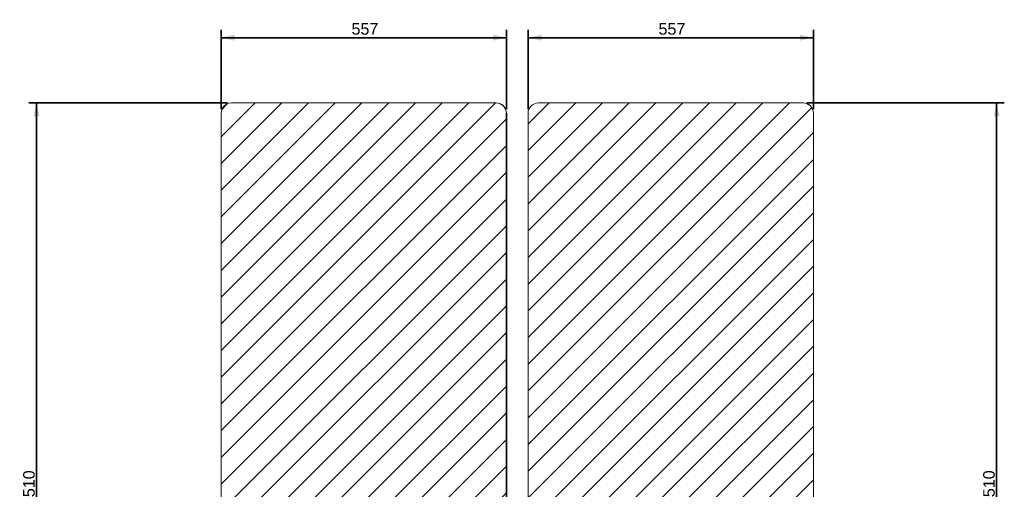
# Model space of a CAD drawing. Header units: millimetres. Extents: x 4 to 1188, y 1 to 840.
# Tile 306 of 310: x 639 to 895, y 432 to 555. Entities that reach past the tile are written whole.
import ezdxf

# ---------------------------------------------------------------- set-up
doc = ezdxf.new("R2010")
doc.units = ezdxf.units.MM
doc.layers.add('1', color=7, linetype='Continuous')
doc.styles.add('Arial Unicode MS', font='Arial Unicode MS')
doc.dimstyles.get("Standard").update_dxf_attribs({"dimtxt": 0.18, "dimasz": 0.18, "dimexe": 0.18, "dimexo": 0.0625, "dimgap": 0.09, "dimtad": 0, "dimtih": 1, "dimtoh": 1, "dimdec": 4, "dimzin": 0, "dimdsep": 46, "dimtxsty": 'Standard', "dimcen": 0.09, "dimadec": 0, "dimazin": 0, "dimtfac": 1, "dimtdec": 4, "dimtofl": 0, "dimtmove": 0, "dimatfit": 3, "dimfxl": 0, "dimtolj": 1, "dimtzin": 0, "dimarcsym": 0})

# ---------------------------------------------------------------- blocks, each defined once
blk = doc.blocks.new('_U17')
at = {"layer": '1', "color": 18, "lineweight": 35}
for p, q in [((691.29, 531.42), (691.29, 552.09)), ((765.56, 531.42), (765.56, 552.09)), ((691.29, 550.09), (765.56, 550.09))]:
    blk.add_line(p, q, dxfattribs=at)
at = {"layer": '1', "color": 18, "lineweight": 70}
for points in [[(691.29, 550.09), (694.79, 550.87), (694.79, 549.32)], [(765.56, 550.09), (762.06, 549.32), (762.06, 550.87)]]:
    blk.add_solid(points, dxfattribs=at)
at = {"layer": '1', "color": 18, "linetype": 'Continuous', "lineweight": 13, "insert": (725.24, 550.84), "char_height": 3, "attachment_point": 7, "line_spacing_factor": 1.047437, "style": 'Arial Unicode MS'}
blk.add_mtext('\\fArial Unicode MS|b0|i0;\\W1.0000;557', dxfattribs=at)
blk = doc.blocks.new('_U18')
at = {"layer": '1', "color": 18, "lineweight": 35}
for p, q in [((771.23, 531.42), (771.23, 552.09)), ((845.5, 531.42), (845.5, 552.09)), ((771.23, 550.09), (845.5, 550.09))]:
    blk.add_line(p, q, dxfattribs=at)
at = {"layer": '1', "color": 18, "lineweight": 70}
for points in [[(771.23, 550.09), (774.73, 550.86), (774.73, 549.31)], [(845.5, 550.09), (842, 549.31), (842, 550.86)]]:
    blk.add_solid(points, dxfattribs=at)
at = {"layer": '1', "color": 18, "linetype": 'Continuous', "lineweight": 13, "insert": (805.18, 550.83), "char_height": 3, "attachment_point": 7, "line_spacing_factor": 1.047437, "style": 'Arial Unicode MS'}
blk.add_mtext('\\fArial Unicode MS|b0|i0;\\W1.0000;557', dxfattribs=at)
blk = doc.blocks.new('_U29')
at = {"layer": '1', "color": 18, "lineweight": 35}
for p, q in [((843.83, 533.09), (895.23, 533.09)), ((893.23, 533.09), (893.23, 331.75)), ((847.83, 331.75), (895.23, 331.75))]:
    blk.add_line(p, q, dxfattribs=at)
at = {"layer": '1', "color": 18, "lineweight": 70}
for points in [[(893.23, 533.09), (894, 529.59), (892.45, 529.59)], [(893.23, 331.75), (892.45, 335.25), (894, 335.25)]]:
    blk.add_solid(points, dxfattribs=at)
at = {"layer": '1', "color": 18, "linetype": 'Continuous', "lineweight": 13, "insert": (892.77, 428.04), "char_height": 3, "attachment_point": 7, "rotation": 90, "line_spacing_factor": 1.047437, "style": 'Arial Unicode MS'}
blk.add_mtext('\\fArial Unicode MS|b0|i0;\\W1.0000;1510', dxfattribs=at)
blk = doc.blocks.new('_U30')
at = {"layer": '1', "color": 18, "lineweight": 35}
for p, q in [((692.96, 533.09), (641.23, 533.09)), ((643.23, 533.09), (643.23, 331.75)), ((725.43, 331.75), (641.23, 331.75))]:
    blk.add_line(p, q, dxfattribs=at)
at = {"layer": '1', "color": 18, "lineweight": 70}
for points in [[(643.23, 533.09), (644.01, 529.59), (642.45, 529.59)], [(643.23, 331.75), (642.45, 335.25), (644.01, 335.25)]]:
    blk.add_solid(points, dxfattribs=at)
at = {"layer": '1', "color": 18, "linetype": 'Continuous', "lineweight": 13, "insert": (642.78, 428.04), "char_height": 3, "attachment_point": 7, "rotation": 90, "line_spacing_factor": 1.047437, "style": 'Arial Unicode MS'}
blk.add_mtext('\\fArial Unicode MS|b0|i0;\\W1.0000;1510', dxfattribs=at)

msp = doc.modelspace()

# ---------------------------------------------------------------- hatches: boundary and pattern name
at = {"layer": '1', "linetype": 'Continuous', "lineweight": 35}
h = msp.add_hatch(dxfattribs=at)
h.set_pattern_fill('ANSI31', color=154, scale=1.55, angle=-2.13e-14, style=0)
edge = h.paths.add_edge_path(flags=0)
edge.add_ellipse((691.5592, 360.4864), major_axis=(-1.2667, 0), ratio=0.99999999, start_angle=0, end_angle=360)
edge = h.paths.add_edge_path(flags=0)
edge.add_ellipse((691.5592, 381.8197), major_axis=(-1.2667, 0), ratio=0.99999999, start_angle=0, end_angle=360)
edge = h.paths.add_edge_path(flags=0)
edge.add_ellipse((691.5592, 403.153), major_axis=(-1.2667, 0), ratio=0.99999999, start_angle=0, end_angle=360)
edge = h.paths.add_edge_path(flags=0)
edge.add_line((687.2926, 334.4197), (687.2926, 407.146))
edge.add_ellipse((687.8259, 407.146), major_axis=(0.5333, 0), ratio=0.99999999, start_angle=150, end_angle=180, ccw=False)
edge.add_line((687.364, 407.4127), (691.2211, 414.0934))
edge.add_ellipse((690.7592, 414.36), major_axis=(0.5333, 0), ratio=0.99999999, start_angle=330, end_angle=360)
edge.add_line((691.2926, 414.36), (691.2926, 530.4197))
edge.add_ellipse((693.9592, 530.4197), major_axis=(2.6667, 0), ratio=0.99999999, start_angle=90, end_angle=180, ccw=False)
edge.add_line((693.9592, 533.0864), (762.8943, 533.0864))
edge.add_ellipse((762.8943, 530.4197), major_axis=(-2.6667, 0), ratio=0.99999999, start_angle=180, end_angle=270, ccw=False)
edge.add_line((765.561, 530.4197), (765.561, 334.4197))
edge.add_ellipse((762.8943, 334.4197), major_axis=(-2.6667, 0), ratio=0.99999999, start_angle=90, end_angle=180, ccw=False)
edge.add_line((762.8943, 331.753), (689.9592, 331.753))
edge.add_ellipse((689.9592, 334.4197), major_axis=(-2.6667, 0), ratio=0.99999999, start_angle=0, end_angle=90, ccw=False)
edge = h.paths.add_edge_path(flags=0)
edge.add_ellipse((691.5592, 339.153), major_axis=(-1.2667, 0), ratio=0.99999999, start_angle=0, end_angle=360)
h = msp.add_hatch(dxfattribs=at)
h.set_pattern_fill('ANSI31', color=154, scale=1.55, angle=-2.13e-14, style=0)
edge = h.paths.add_edge_path(flags=0)
edge.add_ellipse((845.2309, 360.4864), major_axis=(1.2667, 0), ratio=0.99999999, start_angle=0, end_angle=360)
edge = h.paths.add_edge_path(flags=0)
edge.add_ellipse((845.2309, 381.8197), major_axis=(1.2667, 0), ratio=0.99999999, start_angle=0, end_angle=360)
edge = h.paths.add_edge_path(flags=0)
edge.add_ellipse((845.2309, 403.153), major_axis=(1.2667, 0), ratio=0.99999999, start_angle=0, end_angle=360)
edge = h.paths.add_edge_path(flags=0)
edge.add_line((773.8958, 533.0864), (842.8309, 533.0864))
edge.add_ellipse((842.8309, 530.4197), major_axis=(-2.6667, 0), ratio=0.99999999, start_angle=180, end_angle=270, ccw=False)
edge.add_line((845.4976, 530.4197), (845.4976, 414.36))
edge.add_ellipse((846.0309, 414.36), major_axis=(-0.5333, 0), ratio=0.99999999, start_angle=0, end_angle=30)
edge.add_line((845.569, 414.0934), (849.4261, 407.4127))
edge.add_ellipse((848.9642, 407.146), major_axis=(-0.5333, 0), ratio=0.99999999, start_angle=180, end_angle=210, ccw=False)
edge.add_line((849.4976, 407.146), (849.4976, 334.4197))
edge.add_ellipse((846.8309, 334.4197), major_axis=(2.6667, 0), ratio=0.99999999, start_angle=270, end_angle=360, ccw=False)
edge.add_line((846.8309, 331.753), (773.8958, 331.753))
edge.add_ellipse((773.8958, 334.4197), major_axis=(2.6667, 0), ratio=0.99999999, start_angle=180, end_angle=270, ccw=False)
edge.add_line((771.2292, 334.4197), (771.2292, 530.4197))
edge.add_ellipse((773.8958, 530.4197), major_axis=(2.6667, 0), ratio=0.99999999, start_angle=90, end_angle=180, ccw=False)
edge = h.paths.add_edge_path(flags=0)
edge.add_ellipse((845.2309, 339.153), major_axis=(1.2667, 0), ratio=0.99999999, start_angle=0, end_angle=360)

# ---------------------------------------------------------------- linework, layer by layer
at = {"layer": '1', "color": 154, "linetype": 'Continuous', "lineweight": 13}
for p, q in [((693.9592, 533.0864), (762.8943, 533.0864)), ((762.8943, 533.0864), (762.8944, 533.0864)), ((773.8958, 533.0864), (842.8309, 533.0864)), ((842.8309, 533.0864), (842.8309, 533.0864)), ((691.2926, 414.36), (691.2926, 530.4197)), ((765.561, 334.4197), (765.561, 530.4197)), ((765.561, 530.4197), (765.561, 334.4197)), ((765.561, 339.1536), (765.5708, 530.4159)), ((771.2291, 334.4197), (771.2291, 530.4197)), ((771.2292, 334.4197), (771.2292, 530.4197)), ((845.4976, 530.4197), (845.4976, 414.36)), ((845.4976, 414.36), (845.4976, 530.4197))]:
    msp.add_line(p, q, dxfattribs=at)
at = {"layer": '1', "color": 154, "linetype": 'Continuous', "lineweight": 35}
for p, q in [((765.561, 530.4197), (765.561, 530.4197)), ((765.5707, 530.4159), (765.561, 340.6573)), ((765.561, 530.4159), (765.5707, 530.4159)), ((765.5708, 530.4159), (765.5707, 530.4159)), ((845.4976, 530.4197), (845.4976, 530.4197))]:
    msp.add_line(p, q, dxfattribs=at)
at = {"layer": '1', "color": 154, "linetype": 'Continuous', "lineweight": 13}
for centre, major_axis, start_param, end_param in [((693.9592, 530.4197), (2.6667, 0), 1.57079633, 3.14159265), ((762.8943, 530.4197), (-2.6667, 0), 3.14159265, 4.71238898), ((762.8944, 530.4197), (0, -2.6667), 1.57079633, 3.14159265), ((762.9041, 530.4161), (0, -2.6667), 1.57074542, 2.76543418), ((762.904, 530.4161), (0, 2.6667), 4.71233807, 5.88233588), ((773.8958, 530.4197), (2.6667, 0), 1.57079633, 3.14159265), ((842.8309, 530.4197), (-2.6667, 0), 3.14159265, 4.71238898), ((842.8309, 530.4197), (0, -2.6667), 1.57079633, 3.14159265)]:
    msp.add_ellipse(centre, major_axis=major_axis, ratio=0.99999999, start_param=start_param, end_param=end_param, dxfattribs=at)

# ---------------------------------------------------------------- dimensions: what is measured, and where the dimension line sits
at = {"layer": '1', "color": 18, "linetype": 'Continuous', "lineweight": 13}
for base, p1, p2, picture, middle in [((765.561, 550.0927), (691.2926, 472.3899), (765.561, 432.4197), '_U17', (728.4268, 550.0927)), ((845.4976, 550.0866), (771.2291, 432.4197), (845.4976, 472.3899), '_U18', (808.3634, 550.0866))]:
    dim = msp.add_linear_dim(base=base, p1=p1, p2=p2, dimstyle='Standard', override={"dimtxt": 3, "dimasz": 3.5, "dimexe": 2, "dimexo": 1, "dimgap": 1.5, "dimtad": 1, "dimtih": 1, "dimtoh": 0, "dimdec": 0, "dimlfac": 7.5, "dimzin": 8, "dimdsep": 44, "dimlunit": 2, "dimtxsty": 'Arial Unicode MS', "dimsah": 1, "dimse1": 0, "dimse2": 0, "dimsd1": 0, "dimsd2": 0, "dimclrd": 18, "dimclre": 18, "dimclrt": 18, "dimtol": 0, "dimtm": -0.1, "dimtfac": 0.666667, "dimtdec": 2, "dimtofl": 1, "dimtmove": 0, "dimtzin": 8, "dimlwd": 35, "dimlwe": 35}, dxfattribs=at)
    dim.commit()
    dim.dimension.update_dxf_attribs({"geometry": picture, "text_midpoint": middle, "dimtype": 160})
for base, p1, p2, override, picture, middle in [((643.2295, 331.7513), (728.4268, 533.0864), (726.4264, 331.7513), {"dimtxt": 3, "dimasz": 3.5, "dimexe": 2, "dimexo": 1, "dimgap": 1.5, "dimtad": 1, "dimtih": 0, "dimtoh": 0, "dimdec": 0, "dimlfac": 7.5, "dimzin": 8, "dimdsep": 44, "dimlunit": 2, "dimtxsty": 'Arial Unicode MS', "dimsah": 1, "dimse1": 0, "dimse2": 0, "dimsd1": 0, "dimsd2": 0, "dimclrd": 18, "dimclre": 18, "dimclrt": 18, "dimtol": 0, "dimtm": -0.1, "dimtfac": 0.666667, "dimtdec": 2, "dimtofl": 1, "dimtmove": 0, "dimtzin": 8, "dimlwd": 35, "dimlwe": 35}, '_U30', (643.2295, 432.4188)), ((893.2258, 331.753), (808.3634, 533.0864), (810.3634, 331.753), {"dimtxt": 3, "dimasz": 3.5, "dimexe": 2, "dimexo": 1, "dimgap": 1.5, "dimtad": 1, "dimtih": 0, "dimtoh": 0, "dimdec": 2, "dimlfac": 7.5, "dimzin": 8, "dimdsep": 44, "dimlunit": 2, "dimtxsty": 'Arial Unicode MS', "dimsah": 1, "dimse1": 0, "dimse2": 0, "dimsd1": 0, "dimsd2": 0, "dimclrd": 18, "dimclre": 18, "dimclrt": 18, "dimtol": 0, "dimtm": -0.1, "dimtfac": 0.666667, "dimtdec": 2, "dimtofl": 1, "dimtmove": 0, "dimtzin": 8, "dimlwd": 35, "dimlwe": 35}, '_U29', (893.2258, 432.4197))]:
    dim = msp.add_linear_dim(base=base, p1=p1, p2=p2, angle=90, dimstyle='Standard', override=override, dxfattribs=at)
    dim.commit()
    dim.dimension.update_dxf_attribs({"geometry": picture, "text_midpoint": middle, "dimtype": 160})

doc.saveas('drawing.dxf')
